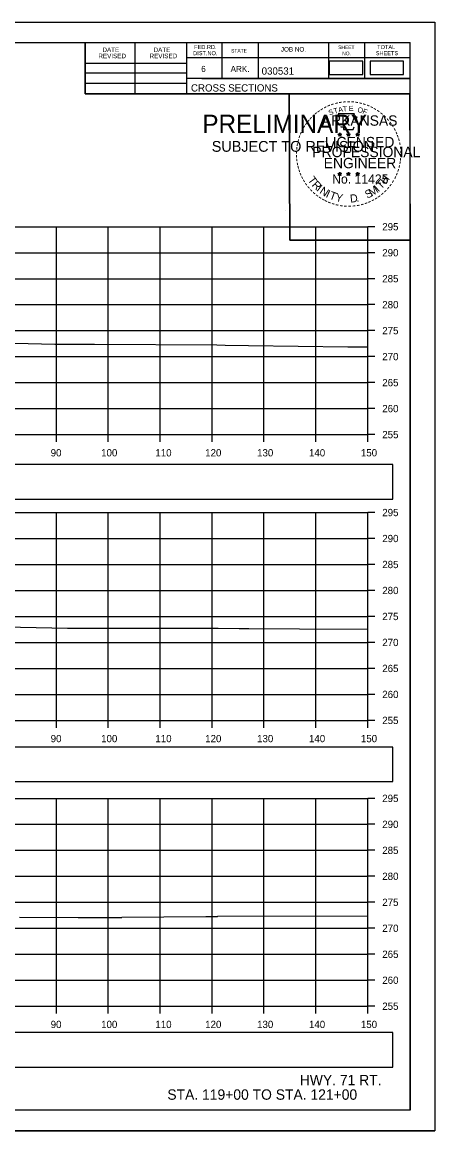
# Model space of a CAD drawing. Extents: x 285 to 4233, y -659 to 3710.
# Drawn here: x 2642.9 to 2722.4, y 829.5 to 1042.9 of the extents above; entities that cross this region are included whole.
import ezdxf

# ---------------------------------------------------------------- set-up
doc = ezdxf.new("R2010")
doc.units = 0
for name, color, linetype in [('R_Axis', 7, 'Continuous'), ('R_Axis Annot', 7, 'Continuous'), ('R_Border', 7, 'Continuous'), ('R_Border PE', 7, 'Continuous'), ('R_Border Prem', 7, 'Continuous'), ('R_Draft', 7, 'Continuous'), ('R_Exist Surface', 7, 'Continuous'), ('R_Grid', 7, 'Continuous'), ('R_No Plot', 7, 'Continuous')]:
    doc.layers.add(name, color=color, linetype=linetype)

msp = doc.modelspace()

# ---------------------------------------------------------------- linework, layer by layer
at = {"layer": 'R_Axis'}
for p, q in [((2709.5, 963.5), (2709.5, 1003.5)), ((2710.9, 1003.5), (2709.5, 1003.5)), ((2710.9, 998.5), (2709.5, 998.5)), ((2710.9, 993.5), (2709.5, 993.5)), ((2710.9, 988.5), (2709.5, 988.5)), ((2710.9, 983.5), (2709.5, 983.5)), ((2710.9, 978.5), (2709.5, 978.5)), ((2710.9, 973.5), (2709.5, 973.5)), ((2710.9, 968.5), (2709.5, 968.5)), ((2409.5, 963.5), (2709.5, 963.5)), ((2649.5, 962.1), (2649.5, 963.5)), ((2659.5, 962.1), (2659.5, 963.5)), ((2669.5, 962.1), (2669.5, 963.5)), ((2679.5, 962.1), (2679.5, 963.5)), ((2689.5, 962.1), (2689.5, 963.5)), ((2699.5, 962.1), (2699.5, 963.5)), ((2709.5, 962.1), (2709.5, 963.5)), ((2710.9, 963.5), (2709.5, 963.5)), ((2709.5, 908.5), (2709.5, 948.5)), ((2710.9, 948.5), (2709.5, 948.5)), ((2710.9, 943.5), (2709.5, 943.5)), ((2710.9, 938.5), (2709.5, 938.5)), ((2710.9, 933.5), (2709.5, 933.5)), ((2710.9, 928.5), (2709.5, 928.5)), ((2710.9, 923.5), (2709.5, 923.5)), ((2710.9, 918.5), (2709.5, 918.5)), ((2710.9, 913.5), (2709.5, 913.5)), ((2409.5, 908.5), (2709.5, 908.5)), ((2649.5, 907.1), (2649.5, 908.5)), ((2659.5, 907.1), (2659.5, 908.5)), ((2669.5, 907.1), (2669.5, 908.5)), ((2679.5, 907.1), (2679.5, 908.5)), ((2689.5, 907.1), (2689.5, 908.5)), ((2699.5, 907.1), (2699.5, 908.5)), ((2709.5, 907.1), (2709.5, 908.5)), ((2710.9, 908.5), (2709.5, 908.5)), ((2709.5, 853.5), (2709.5, 893.5)), ((2710.9, 893.5), (2709.5, 893.5)), ((2710.9, 888.5), (2709.5, 888.5)), ((2710.9, 883.5), (2709.5, 883.5)), ((2710.9, 878.5), (2709.5, 878.5)), ((2710.9, 873.5), (2709.5, 873.5)), ((2710.9, 868.5), (2709.5, 868.5)), ((2710.9, 863.5), (2709.5, 863.5)), ((2710.9, 858.5), (2709.5, 858.5)), ((2409.5, 853.5), (2709.5, 853.5)), ((2649.5, 852.1), (2649.5, 853.5)), ((2659.5, 852.1), (2659.5, 853.5)), ((2669.5, 852.1), (2669.5, 853.5)), ((2679.5, 852.1), (2679.5, 853.5)), ((2689.5, 852.1), (2689.5, 853.5)), ((2699.5, 852.1), (2699.5, 853.5)), ((2709.5, 852.1), (2709.5, 853.5)), ((2710.9, 853.5), (2709.5, 853.5))]:
    msp.add_line(p, q, dxfattribs=at)
at = {"layer": 'R_Axis Annot'}
for points in [[(2702.1, 1032.82), (2708.56, 1032.82), (2708.56, 1035.38), (2702.1, 1035.38)], [(2709.94, 1032.82), (2716.4, 1032.82), (2716.4, 1035.38), (2709.94, 1035.38)], [(2573.96, 951.1), (2714.32, 951.1), (2714.32, 957.75), (2573.96, 957.75)], [(2573.96, 896.72), (2714.32, 896.72), (2714.32, 903.37), (2573.96, 903.37)], [(2573.96, 841.77), (2714.32, 841.77), (2714.32, 848.42), (2573.96, 848.42)]]:
    msp.add_lwpolyline(points, close=True, dxfattribs=at)
at = {"layer": 'R_Border'}
for p, q in [((2401.5, 1038.96), (2717.68, 1038.96)), ((2655.04, 1029.08), (2655.04, 1038.96)), ((2664.72, 1029.08), (2664.72, 1038.96)), ((2674.58, 1038.96), (2674.58, 1029.08)), ((2681.42, 1038.96), (2681.42, 1032.02)), ((2688.36, 1038.96), (2688.36, 1032.02)), ((2701.94, 1038.96), (2701.94, 1032.02)), ((2708.88, 1038.96), (2708.88, 1032.02)), ((2717.68, 833.5), (2717.68, 1038.96)), ((2655.04, 1034.94), (2674.58, 1034.94)), ((2717.68, 1036.02), (2674.58, 1036.02)), ((2717.68, 1036.04), (2717.68, 1036.04)), ((2655.04, 1033.08), (2674.58, 1033.08)), ((2655.04, 1031.14), (2674.58, 1031.14)), ((2717.68, 1032.02), (2674.58, 1032.02)), ((2677.54, 1032.02), (2717.68, 1032.02)), ((2717.68, 1029.08), (2655.04, 1029.08)), ((2717.68, 833.5), (2401.5, 833.5))]:
    msp.add_line(p, q, dxfattribs=at)
at = {"layer": 'R_Border PE'}
for p, q in [((2703.77, 1021.34), (2704.11, 1021.23)), ((2703.77, 1021.34), (2704.02, 1021.29)), ((2703.77, 1021.34), (2704, 1021.22)), ((2703.9, 1020.93), (2704.11, 1021.23)), ((2703.9, 1020.93), (2704.02, 1021.18)), ((2703.9, 1020.93), (2704.11, 1021.15)), ((2704.11, 1021.59), (2704.07, 1021.34)), ((2704.11, 1021.23), (2704.11, 1021.59)), ((2704.11, 1021.59), (2704.16, 1021.34)), ((2704.46, 1021.34), (2704.11, 1021.23)), ((2704.33, 1020.93), (2704.11, 1021.23)), ((2704.33, 1020.93), (2704.11, 1021.15)), ((2704.46, 1021.34), (2704.18, 1021.29)), ((2704.33, 1020.93), (2704.19, 1021.22)), ((2704.46, 1021.34), (2704.26, 1021.24)), ((2705.44, 1021.34), (2705.78, 1021.23)), ((2705.44, 1021.34), (2705.69, 1021.29)), ((2705.44, 1021.34), (2705.67, 1021.22)), ((2705.57, 1020.93), (2705.78, 1021.23)), ((2705.57, 1020.93), (2705.69, 1021.18)), ((2705.57, 1020.93), (2705.78, 1021.15)), ((2705.78, 1021.59), (2705.74, 1021.34)), ((2705.78, 1021.23), (2705.78, 1021.59)), ((2705.78, 1021.59), (2705.83, 1021.34)), ((2706.13, 1021.34), (2705.78, 1021.23)), ((2706, 1020.93), (2705.78, 1021.23)), ((2706, 1020.93), (2705.78, 1021.15)), ((2706.13, 1021.34), (2705.85, 1021.29)), ((2706, 1020.93), (2705.86, 1021.22)), ((2706.13, 1021.34), (2705.93, 1021.24)), ((2707.2, 1021.33), (2707.55, 1021.22)), ((2707.2, 1021.33), (2707.45, 1021.28)), ((2707.2, 1021.33), (2707.44, 1021.21)), ((2707.33, 1020.92), (2707.55, 1021.22)), ((2707.33, 1020.92), (2707.46, 1021.16)), ((2707.33, 1020.92), (2707.55, 1021.14)), ((2707.55, 1021.58), (2707.51, 1021.33)), ((2707.55, 1021.22), (2707.55, 1021.58)), ((2707.55, 1021.58), (2707.6, 1021.33)), ((2707.9, 1021.33), (2707.55, 1021.22)), ((2707.76, 1020.92), (2707.55, 1021.22)), ((2707.76, 1020.92), (2707.55, 1021.13)), ((2707.9, 1021.33), (2707.61, 1021.28)), ((2707.76, 1020.92), (2707.62, 1021.21)), ((2707.9, 1021.33), (2707.69, 1021.23)), ((2703.76, 1013.77), (2704.11, 1013.66)), ((2703.76, 1013.77), (2704.01, 1013.72)), ((2703.76, 1013.77), (2704, 1013.64)), ((2703.89, 1013.36), (2704.11, 1013.66)), ((2703.89, 1013.36), (2704.02, 1013.6)), ((2703.89, 1013.36), (2704.11, 1013.58)), ((2704.11, 1014.02), (2704.07, 1013.77)), ((2704.11, 1013.66), (2704.11, 1014.02)), ((2704.11, 1014.02), (2704.16, 1013.77)), ((2704.46, 1013.77), (2704.11, 1013.66)), ((2704.32, 1013.36), (2704.11, 1013.66)), ((2704.32, 1013.36), (2704.11, 1013.57)), ((2704.46, 1013.77), (2704.17, 1013.72)), ((2704.32, 1013.36), (2704.19, 1013.65)), ((2704.46, 1013.77), (2704.25, 1013.66)), ((2705.43, 1013.77), (2705.78, 1013.66)), ((2705.43, 1013.77), (2705.68, 1013.72)), ((2705.43, 1013.77), (2705.67, 1013.64)), ((2705.56, 1013.36), (2705.78, 1013.66)), ((2705.56, 1013.36), (2705.69, 1013.6)), ((2705.56, 1013.36), (2705.78, 1013.58)), ((2705.78, 1014.02), (2705.74, 1013.77)), ((2705.78, 1013.66), (2705.78, 1014.02)), ((2705.78, 1014.02), (2705.83, 1013.77)), ((2706.13, 1013.77), (2705.78, 1013.66)), ((2705.99, 1013.36), (2705.78, 1013.66)), ((2705.99, 1013.36), (2705.78, 1013.57)), ((2706.13, 1013.77), (2705.84, 1013.72)), ((2705.99, 1013.36), (2705.86, 1013.65)), ((2706.13, 1013.77), (2705.92, 1013.66)), ((2707.2, 1013.76), (2707.55, 1013.65)), ((2707.2, 1013.76), (2707.45, 1013.71)), ((2707.2, 1013.76), (2707.43, 1013.63)), ((2707.33, 1013.35), (2707.55, 1013.65)), ((2707.33, 1013.35), (2707.46, 1013.59)), ((2707.33, 1013.35), (2707.54, 1013.57)), ((2707.55, 1014.01), (2707.51, 1013.76)), ((2707.76, 1013.35), (2707.54, 1013.56)), ((2707.55, 1013.65), (2707.55, 1014.01)), ((2707.55, 1014.01), (2707.6, 1013.76)), ((2707.89, 1013.76), (2707.55, 1013.65)), ((2707.76, 1013.35), (2707.55, 1013.65)), ((2707.89, 1013.76), (2707.61, 1013.71)), ((2707.76, 1013.35), (2707.62, 1013.64)), ((2707.89, 1013.76), (2707.69, 1013.65))]:
    msp.add_line(p, q, dxfattribs=at)
for points in [[(2703.81, 1025.22), (2704.08, 1024.39)], [(2707.32, 1024.3), (2707.46, 1024.58), (2706.77, 1024.56), (2706.92, 1025.22), (2703.81, 1025.22)], [(2704.3, 1022.79), (2704.3, 1022.71), (2704.86, 1022.69), (2704.81, 1022.22), (2706.68, 1022.22), (2706.88, 1022.75)], [(2704.11, 1021.59), (2704.33, 1020.93), (2703.77, 1021.34), (2704.46, 1021.34), (2703.9, 1020.93), (2704.11, 1021.59)], [(2705.78, 1021.59), (2706, 1020.93), (2705.44, 1021.34), (2706.13, 1021.34), (2705.57, 1020.93), (2705.78, 1021.59)], [(2707.55, 1021.58), (2707.76, 1020.92), (2707.2, 1021.33), (2707.9, 1021.33), (2707.33, 1020.92), (2707.55, 1021.58)], [(2704.11, 1014.02), (2704.32, 1013.36), (2703.76, 1013.77), (2704.46, 1013.77), (2703.89, 1013.36), (2704.11, 1014.02)], [(2705.78, 1014.02), (2705.99, 1013.36), (2705.43, 1013.77), (2706.13, 1013.77), (2705.56, 1013.36), (2705.78, 1014.02)], [(2707.55, 1014.01), (2707.76, 1013.35), (2707.2, 1013.76), (2707.89, 1013.76), (2707.33, 1013.35), (2707.55, 1014.01)]]:
    msp.add_lwpolyline(points, dxfattribs=at)
for centre, radius in [((2704.11, 1021.23), 0.172), ((2704.11, 1021.23), 0.145), ((2704.11, 1021.23), 0.116), ((2704.11, 1021.23), 0.0991), ((2704.11, 1021.23), 0.0747), ((2704.11, 1021.23), 0.0495), ((2704.11, 1021.23), 0.0296), ((2705.78, 1021.23), 0.172), ((2705.78, 1021.23), 0.145), ((2705.78, 1021.23), 0.116), ((2705.78, 1021.23), 0.0991), ((2705.78, 1021.23), 0.0747), ((2705.78, 1021.23), 0.0495), ((2705.78, 1021.23), 0.0296), ((2707.55, 1021.22), 0.172), ((2707.55, 1021.22), 0.145), ((2707.55, 1021.22), 0.116), ((2707.55, 1021.22), 0.0991), ((2707.55, 1021.22), 0.0747), ((2707.55, 1021.22), 0.0495), ((2707.55, 1021.22), 0.0296), ((2704.11, 1013.65), 0.172), ((2704.11, 1013.65), 0.145), ((2704.11, 1013.65), 0.116), ((2704.11, 1013.65), 0.0991), ((2704.11, 1013.65), 0.0747), ((2704.11, 1013.65), 0.0495), ((2704.11, 1013.65), 0.0296), ((2705.78, 1013.65), 0.172), ((2705.78, 1013.65), 0.145), ((2705.78, 1013.65), 0.116), ((2705.78, 1013.65), 0.0991), ((2705.78, 1013.65), 0.0747), ((2705.78, 1013.65), 0.0495), ((2705.78, 1013.65), 0.0296), ((2707.55, 1013.64), 0.172), ((2707.55, 1013.64), 0.145), ((2707.55, 1013.64), 0.116), ((2707.55, 1013.64), 0.0991), ((2707.55, 1013.64), 0.0747), ((2707.55, 1013.64), 0.0495), ((2707.55, 1013.64), 0.0296)]:
    msp.add_circle(centre, radius, dxfattribs=at)
at = {"layer": 'R_Exist Surface'}
for points in [[(2633.73, 981.27), (2649.21, 980.92), (2656.87, 980.88), (2680.44, 980.75), (2682.02, 980.73), (2686.5, 980.67), (2705.64, 980.37), (2709.5, 980.37)], [(2639.59, 926.51), (2651.67, 926.27), (2655.18, 926.27), (2680.7, 926.28), (2684.7, 926.21), (2686.62, 926.19), (2696.37, 926.11), (2709.5, 926.05)], [(2642.4, 870.62), (2653.69, 870.58), (2662.11, 870.55), (2662.15, 870.62), (2678.29, 870.77), (2680.56, 870.76), (2680.62, 870.83), (2709.5, 870.88)]]:
    msp.add_lwpolyline(points, dxfattribs=at)
at = {"layer": 'R_Grid'}
for p, q in [((2409.5, 1003.5), (2709.5, 1003.5)), ((2649.5, 963.5), (2649.5, 1003.5)), ((2659.5, 963.5), (2659.5, 1003.5)), ((2669.5, 963.5), (2669.5, 1003.5)), ((2679.5, 963.5), (2679.5, 1003.5)), ((2689.5, 963.5), (2689.5, 1003.5)), ((2699.5, 963.5), (2699.5, 1003.5)), ((2709.5, 963.5), (2709.5, 1003.5)), ((2409.5, 998.5), (2709.5, 998.5)), ((2409.5, 993.5), (2709.5, 993.5)), ((2409.5, 988.5), (2709.5, 988.5)), ((2409.5, 983.5), (2709.5, 983.5)), ((2409.5, 978.5), (2709.5, 978.5)), ((2409.5, 973.5), (2709.5, 973.5)), ((2409.5, 968.5), (2709.5, 968.5)), ((2409.5, 963.5), (2709.5, 963.5)), ((2409.5, 948.5), (2709.5, 948.5)), ((2649.5, 908.5), (2649.5, 948.5)), ((2659.5, 908.5), (2659.5, 948.5)), ((2669.5, 908.5), (2669.5, 948.5)), ((2679.5, 908.5), (2679.5, 948.5)), ((2689.5, 908.5), (2689.5, 948.5)), ((2699.5, 908.5), (2699.5, 948.5)), ((2709.5, 908.5), (2709.5, 948.5)), ((2409.5, 943.5), (2709.5, 943.5)), ((2409.5, 938.5), (2709.5, 938.5)), ((2409.5, 933.5), (2709.5, 933.5)), ((2409.5, 928.5), (2709.5, 928.5)), ((2409.5, 923.5), (2709.5, 923.5)), ((2409.5, 918.5), (2709.5, 918.5)), ((2409.5, 913.5), (2709.5, 913.5)), ((2409.5, 908.5), (2709.5, 908.5)), ((2409.5, 893.5), (2709.5, 893.5)), ((2649.5, 853.5), (2649.5, 893.5)), ((2659.5, 853.5), (2659.5, 893.5)), ((2669.5, 853.5), (2669.5, 893.5)), ((2679.5, 853.5), (2679.5, 893.5)), ((2689.5, 853.5), (2689.5, 893.5)), ((2699.5, 853.5), (2699.5, 893.5)), ((2709.5, 853.5), (2709.5, 893.5)), ((2409.5, 888.5), (2709.5, 888.5)), ((2409.5, 883.5), (2709.5, 883.5)), ((2409.5, 878.5), (2709.5, 878.5)), ((2409.5, 873.5), (2709.5, 873.5)), ((2409.5, 868.5), (2709.5, 868.5)), ((2409.5, 863.5), (2709.5, 863.5)), ((2409.5, 858.5), (2709.5, 858.5)), ((2409.5, 853.5), (2709.5, 853.5))]:
    msp.add_line(p, q, dxfattribs=at)
at = {"layer": 'R_No Plot'}
for p, q in [((2389.1, 1042.86), (2722.43, 1042.86)), ((2693.72, 1006.63), (2693.72, 1006.63)), ((2389.1, 829.53), (2722.43, 829.53))]:
    msp.add_line(p, q, dxfattribs=at)
for points in [[(2389.09, 1042.86), (2722.43, 1042.86), (2722.43, 829.52), (2389.09, 829.52)], [(2635.42, 1038.96), (2655.04, 1038.96), (2655.04, 1029.08), (2671.15, 1029.08), (2694.35, 1029.08), (2694.47, 1000.93), (2717.68, 1000.93), (2717.68, 833.5), (2401.5, 833.5), (2401.5, 1038.96)], [(2694.35, 1029.08), (2717.56, 1029.08), (2717.68, 1000.93), (2694.47, 1000.93)]]:
    msp.add_lwpolyline(points, close=True, dxfattribs=at)

# ---------------------------------------------------------------- texts
at = {"layer": 'R_Axis Annot'}
for s, p in [('295', (2712.3, 1002.8)), ('290', (2712.3, 997.8)), ('285', (2712.3, 992.8)), ('280', (2712.3, 987.8)), ('275', (2712.3, 982.8)), ('270', (2712.3, 977.8)), ('265', (2712.3, 972.8)), ('260', (2712.3, 967.8)), ('255', (2712.3, 962.8)), ('90', (2648.41, 959.3)), ('100', (2658.13, 959.3)), ('110', (2668.58, 959.3)), ('120', (2678.18, 959.3)), ('130', (2688.18, 959.3)), ('140', (2698.18, 959.3)), ('150', (2708.18, 959.3)), ('295', (2712.3, 947.8)), ('290', (2712.3, 942.8)), ('285', (2712.3, 937.8)), ('280', (2712.3, 932.8)), ('275', (2712.3, 927.8)), ('270', (2712.3, 922.8)), ('265', (2712.3, 917.8)), ('260', (2712.3, 912.8)), ('255', (2712.3, 907.8)), ('90', (2648.41, 904.3)), ('100', (2658.13, 904.3)), ('110', (2668.58, 904.3)), ('120', (2678.18, 904.3)), ('130', (2688.18, 904.3)), ('140', (2698.18, 904.3)), ('150', (2708.18, 904.3)), ('295', (2712.3, 892.8)), ('290', (2712.3, 887.8)), ('285', (2712.3, 882.8)), ('280', (2712.3, 877.8)), ('275', (2712.3, 872.8)), ('270', (2712.3, 867.8)), ('265', (2712.3, 862.8)), ('260', (2712.3, 857.8)), ('255', (2712.3, 852.8)), ('90', (2648.41, 849.3)), ('100', (2658.13, 849.3)), ('110', (2668.58, 849.3)), ('120', (2678.18, 849.3)), ('130', (2688.18, 849.3)), ('140', (2698.18, 849.3)), ('150', (2708.18, 849.3))]:
    msp.add_text(s, height=1.4, dxfattribs=at).set_placement(p)
at = {"layer": 'R_Border'}
for s, height, p in [('DATE', 0.879, (2658.38, 1037.1)), ('DATE', 0.879, (2668.24, 1037.1)), ('DIST.NO.', 0.782, (2675.86, 1036.5)), ('FED.RD.', 0.782, (2676.06, 1037.68)), ('STATE', 0.684, (2683.18, 1037)), ('JOB NO.', 0.879, (2692.76, 1037.2)), ('SHEET', 0.684, (2703.8, 1037.68)), ('NO.', 0.684, (2704.58, 1036.5)), ('SHEETS', 0.782, (2711.04, 1036.5)), ('TOTAL', 0.782, (2711.32, 1037.68)), ('REVISED', 0.879, (2657.6, 1035.92)), ('REVISED', 0.879, (2667.46, 1035.92)), ('6', 1.17, (2677.42, 1033.28)), ('ARK.', 1.172, (2683.08, 1033.28)), ('030531', 1.4, (2689.06, 1032.76)), ('CROSS SECTIONS', 1.4, (2675.44, 1029.51))]:
    msp.add_text(s, height=height, rotation=360, dxfattribs=at).set_placement(p)
at = {"layer": 'R_Border PE'}
for s, height, rotation, p in [('-', 1.6, 34.0636, (2700.69, 1025.39)), ('-', 1.6, 28.7918, (2701.29, 1025.76)), ('-', 1.6, 24.3072, (2701.92, 1026.08)), ('-', 1.6, 19.1761, (2702.55, 1026.34)), ('T', 1, 16.4036, (2703.08, 1025.23)), ('-', 1.6, 13.6301, (2703.3, 1026.59)), ('A', 1, 11.2132, (2703.9, 1025.48)), ('-', 1.6, 10.2193, (2703.98, 1026.75)), ('T', 1, 6.0228, (2704.75, 1025.64)), ('-', 1.6, 5.8968, (2704.71, 1026.86)), ('-', 1.6, 0.1862, (2705.48, 1026.93)), ('E', 1, 0.8323, (2705.86, 1025.75)), ('-', 1.6, 357.743, (2706.21, 1026.92)), ('-', 1.6, 352.1617, (2706.95, 1026.86)), ('O', 1, 350.4515, (2707.46, 1025.54)), ('-', 1.6, 347.2049, (2707.67, 1026.75)), ('F', 1, 340.0707, (2708.41, 1025.32)), ('-', 1.6, 342.3362, (2708.3, 1026.59)), ('-', 1.6, 337.8551, (2709.04, 1026.37)), ('-', 1.6, 334.1211, (2709.67, 1026.1)), ('-', 1.6, 329.6409, (2710.25, 1025.81)), ('-', 1.6, 50.6142, (2698.35, 1023.23)), ('-', 1.6, 48.423, (2698.76, 1023.72)), ('-', 1.6, 42.9622, (2699.2, 1024.2)), ('-', 1.6, 38.9507, (2699.64, 1024.62)), ('-', 1.6, 36.2317, (2700.11, 1024.99)), ('ARKANSAS', 2, 360, (2700.66, 1022.93)), ('S', 1, 21.594, (2702.16, 1024.9)), ('-', 1.6, 325.8627, (2710.89, 1025.45)), ('-', 1.6, 320.5297, (2711.5, 1025.03)), ('-', 1.6, 315.5786, (2712.1, 1024.54)), ('-', 1.6, 309.8797, (2712.67, 1023.99)), ('-', 1.6, 62.8713, (2697.3, 1021.53)), ('-', 1.6, 58.0706, (2697.61, 1022.14)), ('-', 1.6, 54.2325, (2697.94, 1022.67)), ('-', 1.6, 306.6522, (2713.2, 1023.39)), ('-', 1.4, 303.6753, (2713.68, 1022.82)), ('-', 1.6, 299.6684, (2714, 1022.21)), ('-', 1.6, 75.461, (2696.63, 1019.57)), ('-', 1.6, 72.3945, (2696.82, 1020.29)), ('-', 1.6, 67.7743, (2697.04, 1020.92)), ('LICENSED', 2, 360, (2701.26, 1018.78)), ('DWB', 0.01, 360, (2704.1, 1021.22)), ('DWB', 0.01, 360, (2705.77, 1021.22)), ('DWB', 0.01, 360, (2707.54, 1021.21)), ('-', 1.6, 294.6628, (2714.32, 1021.6)), ('-', 1.6, 290.5728, (2714.58, 1021.02)), ('-', 1.6, 285.1233, (2714.82, 1020.44)), ('-', 1.6, 89.0622, (2696.39, 1017.47)), ('-', 1.6, 85.1863, (2696.42, 1018.17)), ('-', 1.6, 81.2013, (2696.49, 1018.86)), ('PROFESSIONAL', 2, 360, (2698.83, 1016.88)), ('-', 1.6, 280.5493, (2715.02, 1019.7)), ('-', 1.6, 276.5962, (2715.18, 1018.93)), ('-', 1.6, 274.3301, (2715.24, 1018.21)), ('-', 1.6, 94.1959, (2696.43, 1016.74)), ('-', 1.6, 98.9479, (2696.5, 1016.07)), ('-', 1.6, 101.7149, (2696.64, 1015.34)), ('ENGINEER', 2, 360, (2701.02, 1014.75)), ('-', 1.6, 260.9953, (2715.18, 1016.26)), ('-', 1.6, 263.5172, (2715.25, 1016.91)), ('-', 1.6, 269.9407, (2715.27, 1017.58)), ('-', 1.6, 105.4578, (2696.8, 1014.75)), ('-', 1.6, 109.0874, (2697.01, 1014.12)), ('-', 1.6, 114.0643, (2697.27, 1013.52)), ('T', 1.54, 306.0406, (2697.87, 1012.49)), ('No. 11425', 1.757, 360, (2702.65, 1011.8)), ('DWB', 0.01, 360, (2704.1, 1013.65)), ('DWB', 0.01, 360, (2705.77, 1013.65)), ('DWB', 0.01, 360, (2707.53, 1013.64)), ('H', 1.54, 54.6088, (2712.99, 1011.53)), ('-', 1.6, 247.8887, (2714.67, 1014.19)), ('-', 1.6, 252.8681, (2714.89, 1014.86)), ('-', 1.6, 255.7626, (2715.07, 1015.58)), ('-', 1.6, 115.7289, (2697.57, 1012.9)), ('-', 1.6, 120.4471, (2697.93, 1012.32)), ('-', 1.6, 125.8934, (2698.33, 1011.75)), ('-', 1.6, 130.7181, (2698.79, 1011.2)), ('R', 1.54, 314.005, (2698.63, 1011.45)), ('I', 1.54, 321.9694, (2699.53, 1010.51)), ('N', 1.54, 326.5002, (2700.1, 1010.04)), ('M', 1.54, 32.6563, (2710.26, 1009.26)), ('I', 1.54, 42.1136, (2711.54, 1010.11)), ('T', 1.54, 46.6444, (2712.1, 1010.59)), ('-', 1.6, 233.8452, (2713.61, 1012.15)), ('-', 1.6, 239.0712, (2714.01, 1012.81)), ('-', 1.6, 244.6197, (2714.41, 1013.56)), ('-', 1.6, 134.2238, (2699.31, 1010.66)), ('-', 1.6, 138.9338, (2699.84, 1010.19)), ('-', 1.6, 144.6463, (2700.39, 1009.79)), ('-', 1.6, 148.0898, (2700.95, 1009.42)), ('I', 1.54, 335.3603, (2701.31, 1009.26)), ('T', 1.54, 339.8912, (2701.97, 1008.93)), ('Y', 1.54, 347.8556, (2703.19, 1008.48)), ('D', 1.54, 6.3969, (2706.17, 1008.12)), ('S', 1.54, 26.9312, (2709.42, 1008.86)), ('-', 1.6, 212.2491, (2711.1, 1009.66)), ('-', 1.6, 215.7363, (2711.63, 1010.04)), ('-', 1.6, 221.0851, (2712.18, 1010.52)), ('-', 1.6, 225.7653, (2712.7, 1011.02)), ('-', 1.6, 231.2538, (2713.18, 1011.59)), ('-', 1.6, 151.5704, (2701.53, 1009.09)), ('-', 1.6, 154.6002, (2702.05, 1008.84)), ('-', 1.6, 158.5612, (2702.68, 1008.59)), ('-', 1.6, 162.7983, (2703.36, 1008.38)), ('-', 1.6, 167.5555, (2704.08, 1008.21)), ('-', 1.6, 173.1155, (2704.85, 1008.1)), ('-', 1.6, 176.5183, (2705.6, 1008.05)), ('-', 1.6, 181.5918, (2706.34, 1008.07)), ('-', 1.6, 185.8167, (2707.15, 1008.15)), ('-', 1.6, 191.2858, (2707.89, 1008.28)), ('.', 1.54, 13.7642, (2707.36, 1008.25)), ('-', 1.6, 195.4743, (2708.62, 1008.48)), ('-', 1.6, 200.7184, (2709.29, 1008.72)), ('-', 1.6, 204.2516, (2709.91, 1008.99)), ('-', 1.6, 207.3568, (2710.54, 1009.31))]:
    msp.add_text(s, height=height, rotation=rotation, dxfattribs=at).set_placement(p)
at = {"layer": 'R_Border Prem'}
for s, height, p in [('PRELIMINARY', 3.5, (2677.63, 1021.55)), ('DWB', 0.01, (2678.38, 1023.4)), ('SUBJECT TO REVISION', 2.0751, (2679.44, 1017.92))]:
    msp.add_text(s, height=height, rotation=360, dxfattribs=at).set_placement(p)
at = {"layer": 'R_Draft'}
for s, p in [('HWY. 71 RT. ', (2696.41, 838.29)), ('STA. 119+00 TO STA. 121+00', (2670.89, 835.5))]:
    msp.add_text(s, height=2, dxfattribs=at).set_placement(p)

doc.saveas('drawing.dxf')
